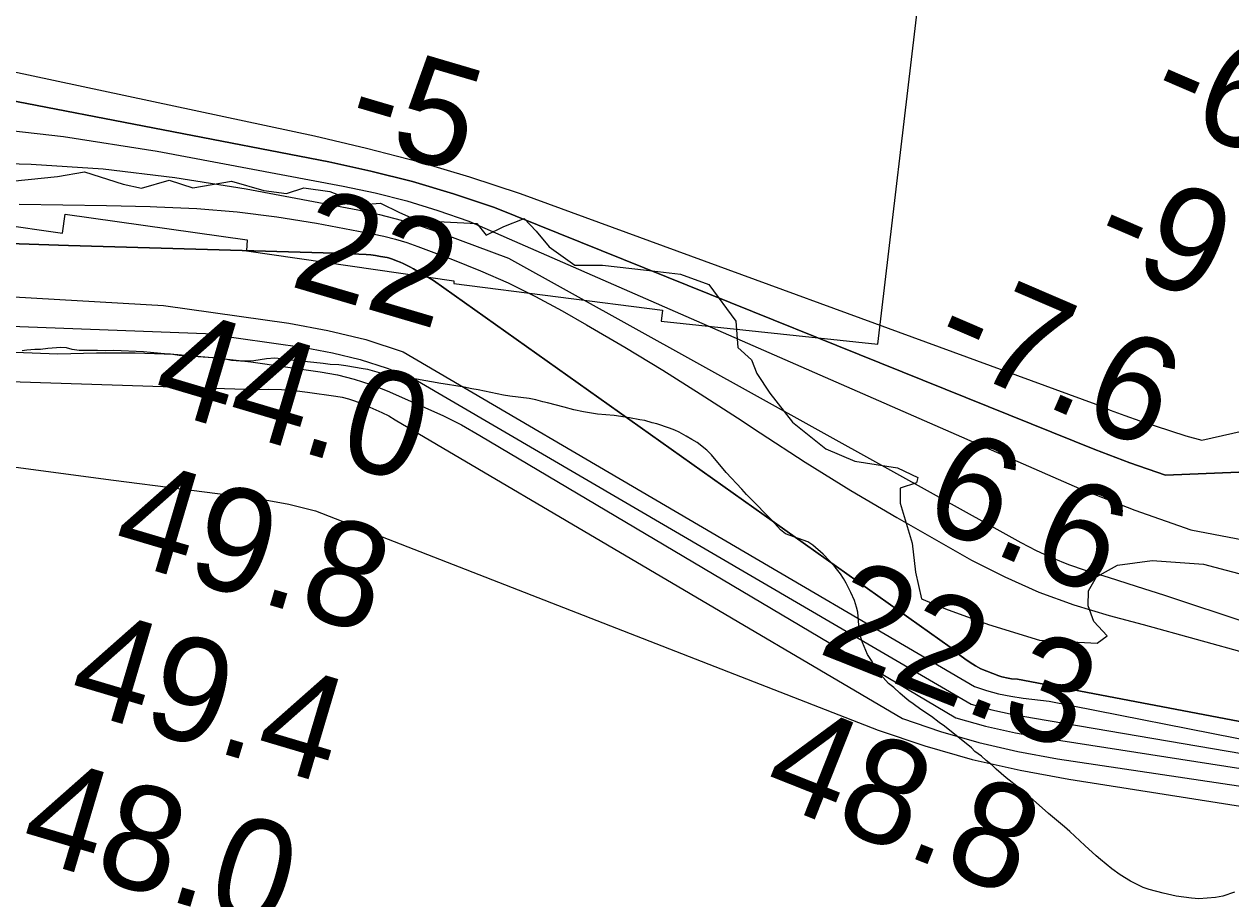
# Model space of a CAD drawing. Extents: x 3192986 to 3230865, y 867483 to 892886.
# Drawn here: x 3211255 to 3212029, y 876501 to 877062 of the extents above; entities that cross this region are included whole.
import ezdxf

# ---------------------------------------------------------------- set-up
doc = ezdxf.new("R2010")
doc.units = 0
for name, color, linetype in [('V-RIVR-EDGE', 7, 'Continuous'), ('V-RIVR-RANG', 7, 'Continuous'), ('V-RRAP-RVMT', 7, 'Continuous'), ('V-SITE-VEGE', 7, 'Continuous'), ('V-TOPO-DPTH', 7, 'Continuous'), ('V-TOPO-MAJR', 7, 'Continuous'), ('V-TOPO-MINR', 7, 'Continuous'), ('V-TOPO-WATR', 7, 'Continuous')]:
    doc.layers.add(name, color=color, linetype=linetype)

msp = doc.modelspace()

# ---------------------------------------------------------------- linework, layer by layer
at = {"layer": 'V-RIVR-EDGE'}
for points in [[(3211238.86, 876960.41), (3211276.68, 876964.23), (3211294.08, 876967.23), (3211318.84, 876959.35), (3211330.57, 876956.71), (3211348.4, 876961.88), (3211363.6, 876957.06), (3211388.39, 876961.35), (3211409.24, 876955.21), (3211423.58, 876953.44), (3211434.89, 876956.89), (3211451.4, 876954.67), (3211473.12, 876946.36), (3211483.98, 876947.2)], [(3211483.98, 876947.2), (3211496.14, 876941.09), (3211509.17, 876935.4), (3211520.47, 876935.37), (3211545.68, 876934.01), (3211551.74, 876926.6), (3211563.06, 876932.23), (3211576.11, 876937.41), (3211583.92, 876929.13), (3211592.15, 876919.11)], [(3211592.15, 876919.11), (3211608.64, 876907.34), (3211626.46, 876907.29), (3211654.71, 876904.18), (3211676.43, 876901.52), (3211694.67, 876894.95), (3211712, 876871.44), (3211713.27, 876854.48), (3211721.94, 876846.64), (3211725.4, 876837.93), (3211733.62, 876825.31), (3211748.36, 876806.58), (3211769.61, 876789.58), (3211788.28, 876781.71), (3211815.66, 876777.29), (3211828.68, 876771.17), (3211827.81, 876767.7), (3211817.37, 876764.25), (3211817.34, 876754.68), (3211825.1, 876729.02), (3211827.23, 876710.32), (3211831.1, 876693.36), (3211846.3, 876686.8), (3211874.09, 876676.74), (3211906.67, 876666.66), (3211943.61, 876664.83), (3211950.14, 876669.59), (3211941.47, 876678.74), (3211938.02, 876688.75), (3211938.04, 876698.31), (3211943.28, 876707.43), (3211956.78, 876714.78), (3211978.95, 876717.77), (3212011.98, 876715.52), (3212045, 876706.74)]]:
    msp.add_lwpolyline(points, dxfattribs=at)
at = {"layer": 'V-RRAP-RVMT'}
for p, q in [((3211802.91, 876856.61), (3211858.11, 877323.04)), ((3211151.98, 876946.18), (3211279.92, 876927.85)), ((3211279.92, 876927.85), (3211281.74, 876940.14)), ((3211281.74, 876940.14), (3211398.45, 876923.55)), ((3211398.45, 876923.55), (3211397.97, 876916.53)), ((3211397.97, 876916.53), (3211531.11, 876897.22)), ((3211531.11, 876897.22), (3211530.92, 876895.53)), ((3211530.92, 876895.53), (3211664.86, 876878.49)), ((3211664.86, 876878.49), (3211664.12, 876871.36)), ((3211664.12, 876871.36), (3211802.91, 876856.61))]:
    msp.add_line(p, q, dxfattribs=at)
at = {"layer": 'V-SITE-VEGE'}
for p, q in [((3211270.67, 876853.85), (3211265.92, 876853.25)), ((3211278.99, 876854.44), (3211270.67, 876853.85)), ((3211282.55, 876854.24), (3211278.99, 876854.44)), ((3211286.12, 876853.25), (3211282.55, 876854.24)), ((3211257.2, 876852.86), (3211254.03, 876852.46)), ((3211262.15, 876853.25), (3211257.2, 876852.86)), ((3211265.92, 876853.25), (3211262.15, 876853.25)), ((3211290.67, 876852.66), (3211286.12, 876853.25)), ((3211302.36, 876852.65), (3211290.67, 876852.66)), ((3211307.31, 876852.46), (3211302.36, 876852.65)), ((3211312.85, 876852.65), (3211307.31, 876852.46)), ((3211331.86, 876851.86), (3211312.85, 876852.65)), ((3211345.33, 876850.47), (3211331.86, 876851.86)), ((3211349.29, 876850.27), (3211345.33, 876850.47)), ((3211354.84, 876849.48), (3211349.29, 876850.27)), ((3211359, 876849.28), (3211354.84, 876849.48)), ((3211362.36, 876848.88), (3211359, 876849.28)), ((3211367.12, 876848.49), (3211362.36, 876848.88)), ((3211376.62, 876847.89), (3211367.12, 876848.49)), ((3211384.35, 876847.1), (3211376.62, 876847.89)), ((3211388.5, 876846.3), (3211384.35, 876847.1)), ((3211394.25, 876845.71), (3211388.5, 876846.3)), ((3211410.88, 876847.29), (3211402.76, 876845.9)), ((3211416.23, 876847.69), (3211410.88, 876847.29)), ((3211420.19, 876847.29), (3211416.23, 876847.69)), ((3211428.11, 876846.3), (3211420.19, 876847.29)), ((3211431.68, 876846.1), (3211428.11, 876846.3)), ((3211399.2, 876845.71), (3211394.25, 876845.71)), ((3211402.76, 876845.9), (3211399.2, 876845.71)), ((3211437.22, 876845.31), (3211431.68, 876846.1)), ((3211447.13, 876844.32), (3211437.22, 876845.31)), ((3211451.68, 876843.72), (3211447.13, 876844.32)), ((3211457.23, 876843.32), (3211451.68, 876843.72)), ((3211461.78, 876842.73), (3211457.23, 876843.32)), ((3211472.87, 876840.94), (3211461.78, 876842.73)), ((3211475.84, 876840.35), (3211472.87, 876840.94)), ((3211483.37, 876838.37), (3211475.84, 876840.35)), ((3211489.51, 876837.18), (3211483.37, 876838.37)), ((3211494.66, 876835.99), (3211489.51, 876837.18)), ((3211501.98, 876834.8), (3211494.66, 876835.99)), ((3211507.13, 876834.2), (3211501.98, 876834.8)), ((3211522.58, 876831.43), (3211507.13, 876834.2)), ((3211526.94, 876830.84), (3211522.58, 876831.43)), ((3211537.63, 876829.05), (3211526.94, 876830.84)), ((3211542.58, 876828.06), (3211537.63, 876829.05)), ((3211546.54, 876827.46), (3211542.58, 876828.06)), ((3211562.98, 876823.9), (3211546.54, 876827.46)), ((3211566.94, 876823.3), (3211562.98, 876823.9)), ((3211579.42, 876821.72), (3211566.94, 876823.3)), ((3211583.58, 876820.92), (3211579.42, 876821.72)), ((3211588.13, 876819.74), (3211583.58, 876820.92)), ((3211591.1, 876819.14), (3211588.13, 876819.74)), ((3211601.79, 876816.17), (3211591.1, 876819.14)), ((3211607.93, 876814.58), (3211601.79, 876816.17)), ((3211614.27, 876813.2), (3211607.93, 876814.58)), ((3211623.18, 876811.81), (3211614.27, 876813.2)), ((3211633.88, 876810.82), (3211623.18, 876811.81)), ((3211643.78, 876809.43), (3211633.88, 876810.82)), ((3211650.31, 876808.04), (3211643.78, 876809.43)), ((3211653.48, 876807.64), (3211650.31, 876808.04)), ((3211658.24, 876806.26), (3211653.48, 876807.64)), ((3211661.21, 876805.66), (3211658.24, 876806.26)), ((3211669.33, 876802.89), (3211661.21, 876805.66)), ((3211672.69, 876801.5), (3211669.33, 876802.89)), ((3211675.66, 876800.12), (3211672.69, 876801.5)), ((3211680.02, 876797.74), (3211675.66, 876800.12)), ((3211683.59, 876795.56), (3211680.02, 876797.74)), ((3211687.15, 876793.58), (3211683.59, 876795.56)), ((3211693.29, 876788.62), (3211687.15, 876793.58)), ((3211696.26, 876785.65), (3211693.29, 876788.62)), ((3211705.76, 876774.36), (3211696.26, 876785.65)), ((3211715.86, 876763.67), (3211705.76, 876774.36)), ((3211718.83, 876760.3), (3211715.86, 876763.67)), ((3211726.95, 876752.18), (3211718.83, 876760.3)), ((3211728.93, 876749.8), (3211726.95, 876752.18)), ((3211735.07, 876743.66), (3211728.93, 876749.8)), ((3211740.61, 876737.52), (3211735.07, 876743.66)), ((3211743.78, 876734.95), (3211740.61, 876737.52)), ((3211758.04, 876729.8), (3211743.78, 876734.95)), ((3211761.41, 876727.62), (3211758.04, 876729.8)), ((3211767.94, 876721.87), (3211761.41, 876727.62)), ((3211772.1, 876717.71), (3211767.94, 876721.87)), ((3211775.66, 876713.55), (3211772.1, 876717.71)), ((3211779.03, 876709.39), (3211775.66, 876713.55)), ((3211781.01, 876706.42), (3211779.03, 876709.39)), ((3211782.79, 876703.25), (3211781.01, 876706.42)), ((3211785.76, 876697.31), (3211782.79, 876703.25)), ((3211787.94, 876692.16), (3211785.76, 876697.31)), ((3211789.32, 876688), (3211787.94, 876692.16)), ((3211790.12, 876684.64), (3211789.32, 876688)), ((3211790.91, 876676.32), (3211790.12, 876684.64)), ((3211791.3, 876672.95), (3211790.91, 876676.32)), ((3211791.9, 876669.19), (3211791.3, 876672.95)), ((3211793.08, 876665.23), (3211791.9, 876669.19)), ((3211796.45, 876657.5), (3211793.08, 876665.23)), ((3211798.83, 876653.74), (3211796.45, 876657.5)), ((3211801, 876649.78), (3211798.83, 876653.74)), ((3211802.79, 876646.81), (3211801, 876649.78)), ((3211809.91, 876638.88), (3211802.79, 876646.81)), ((3211813.28, 876636.31), (3211809.91, 876638.88)), ((3211817.04, 876632.74), (3211813.28, 876636.31)), ((3211820.41, 876629.97), (3211817.04, 876632.74)), ((3211822.79, 876627.79), (3211820.41, 876629.97)), ((3211825.75, 876625.81), (3211822.79, 876627.79)), ((3211830.51, 876622.24), (3211825.75, 876625.81)), ((3211837.44, 876617.69), (3211830.51, 876622.24)), ((3211842.39, 876613.93), (3211837.44, 876617.69)), ((3211845.76, 876611.55), (3211842.39, 876613.93)), ((3211863.18, 876597.68), (3211845.76, 876611.55)), ((3211865.16, 876595.31), (3211863.18, 876597.68)), ((3211869.52, 876592.33), (3211865.16, 876595.31)), ((3211872.49, 876589.56), (3211869.52, 876592.33)), ((3211876.25, 876586.59), (3211872.49, 876589.56)), ((3211878.83, 876584.01), (3211876.25, 876586.59)), ((3211882.19, 876581.24), (3211878.83, 876584.01)), ((3211885.36, 876578.47), (3211882.19, 876581.24)), ((3211894.07, 876571.54), (3211885.36, 876578.47)), ((3211900.61, 876565.99), (3211894.07, 876571.54)), ((3211912.49, 876555.49), (3211900.61, 876565.99)), ((3211922.79, 876546.97), (3211912.49, 876555.49)), ((3211926.15, 876544), (3211922.79, 876546.97)), ((3211935.85, 876535.09), (3211926.15, 876544)), ((3211942.98, 876528.35), (3211935.85, 876535.09)), ((3211945.76, 876525.98), (3211942.98, 876528.35)), ((3211953.08, 876520.04), (3211945.76, 876525.98)), ((3211958.43, 876516.27), (3211953.08, 876520.04)), ((3211965.16, 876512.11), (3211958.43, 876516.27)), ((3211973.28, 876508.15), (3211965.16, 876512.11)), ((3211977.04, 876506.76), (3211973.28, 876508.15)), ((3211985.96, 876504.38), (3211977.04, 876506.76)), ((3211994.47, 876502.6), (3211985.96, 876504.38)), ((3211999.23, 876501.81), (3211994.47, 876502.6)), ((3212004.18, 876501.21), (3211999.23, 876501.81)), ((3212008.93, 876500.81), (3212004.18, 876501.21)), ((3212019.63, 876501.61), (3212008.93, 876500.81)), ((3212024.38, 876502.6), (3212019.63, 876501.61)), ((3212031.7, 876504.97), (3212024.38, 876502.6))]:
    msp.add_line(p, q, dxfattribs=at)
at = {"layer": 'V-TOPO-DPTH'}
for points in [[(3212443.27, 876791.14), (3211987.42, 876772.56), (3211964.69, 876780.52), (3211942.18, 876789.03), (3211557.05, 876944.31), (3211530.88, 876953.11), (3211504.48, 876961.08), (3211477.73, 876967.78), (3211450.75, 876973.65), (3211238.05, 877014.67), (3211180.69, 877024.33), (3211123.13, 877032.17), (3211065.25, 877037.27), (3211007.18, 877040.56), (3210959.97, 877042.11), (3210925.35, 877043.39), (3210890.74, 877044.88), (3210856.14, 877046.65), (3210821.55, 877048.63), (3210788.88, 877050.63), (3210738.04, 877054.48), (3210687.3, 877059.28)], [(3212443.27, 876791.14), (3211987.42, 876772.56), (3211964.69, 876780.52), (3211942.18, 876789.03), (3211557.05, 876944.31), (3211530.88, 876953.11), (3211504.48, 876961.08), (3211477.73, 876967.78), (3211450.75, 876973.65), (3211238.05, 877014.67), (3211180.69, 877024.33), (3211123.13, 877032.17), (3211065.25, 877037.27), (3211007.18, 877040.56), (3210959.97, 877042.11), (3210925.35, 877043.39), (3210890.74, 877044.88), (3210856.14, 877046.65), (3210821.55, 877048.63), (3210788.88, 877050.63), (3210738.04, 877054.48), (3210687.3, 877059.28)], [(3211213.53, 876973.56), (3211259.9, 876972.21), (3211306.11, 876969.16), (3211352.08, 876963.56), (3211397.89, 876956.25), (3211469.44, 876942.8), (3211483.38, 876939.8), (3211497.18, 876936.33), (3211510.78, 876932.15), (3211524.25, 876927.5), (3211566.05, 876911.83), (3211885.15, 876734.73), (3211894.65, 876729.43), (3211904.66, 876724.26), (3211914.84, 876719.5), (3211925.31, 876715.39), (3211935.95, 876711.69), (3211950.65, 876707.1), (3211968.76, 876701.38), (3211986.85, 876695.6), (3212004.91, 876689.71), (3212022.95, 876683.76), (3212330.31, 876581.36)], [(3211213.53, 876973.56), (3211259.9, 876972.21), (3211306.11, 876969.16), (3211352.08, 876963.56), (3211397.89, 876956.25), (3211469.44, 876942.8), (3211483.38, 876939.8), (3211497.18, 876936.33), (3211510.78, 876932.15), (3211524.25, 876927.5), (3211566.05, 876911.83), (3211885.15, 876734.73), (3211894.65, 876729.43), (3211904.66, 876724.26), (3211914.84, 876719.5), (3211925.31, 876715.39), (3211935.95, 876711.69), (3211950.65, 876707.1), (3211968.76, 876701.38), (3211986.85, 876695.6), (3212004.91, 876689.71), (3212022.95, 876683.76), (3212330.31, 876581.36)], [(3212318.24, 876560.75), (3211892.55, 876641.66), (3211888.71, 876642.04), (3211886.62, 876642.33), (3211882.52, 876643.28), (3211880.52, 876643.95), (3211872.85, 876646.84), (3211869.14, 876648.43), (3211865.56, 876650.23), (3211862.15, 876652.35), (3211858.85, 876654.68), (3211855.66, 876657.19), (3211852.49, 876659.71), (3211849.33, 876662.26), (3211517.88, 876897.44), (3211514.74, 876899.39), (3211511.57, 876901.3), (3211508.37, 876903.16), (3211505.16, 876904.99), (3211502.77, 876906.32), (3211498.62, 876908.43), (3211496.49, 876909.36), (3211494.33, 876910.23), (3211491.67, 876911.23), (3211489.06, 876912.01), (3211488.17, 876912.2), (3211483.88, 876913.01), (3211480.83, 876913.51), (3211477.78, 876913.93), (3211474.7, 876914.21), (3211470.08, 876914.47), (3211466.22, 876914.62), (3211462.36, 876914.76), (3211458.5, 876914.89), (3211454.64, 876915.01), (3211283.91, 876920.01), (3211214.13, 876922.26)]]:
    msp.add_lwpolyline(points, dxfattribs=at)
at = {"layer": 'V-TOPO-MAJR'}
msp.add_lwpolyline([(3210896.64, 876865.34), (3211277.01, 876850.56), (3211301.86, 876851.13), (3211326.68, 876851.06), (3211351.45, 876850.2), (3211376.15, 876848.12), (3211400.8, 876845.24), (3211445.28, 876838.95), (3211456.31, 876836.92), (3211467.16, 876834.3), (3211477.77, 876830.8), (3211488.2, 876826.71), (3211523.88, 876811), (3211536.04, 876804.94), (3211547.73, 876798.16), (3211853.01, 876617.03), (3211872.01, 876611.5), (3211891.33, 876607.24), (3211910.87, 876603.83), (3212225.59, 876554.82)], dxfattribs=at)
at = {"layer": 'V-TOPO-MINR'}
for points in [[(3210703, 877115.65), (3210769.99, 877110.35), (3210874.99, 877102.43), (3210889.48, 877101.22), (3210903.96, 877099.86), (3210918.42, 877098.26), (3210932.85, 877096.51), (3210947.25, 877094.47), (3210961.61, 877092.19), (3210975.9, 877089.57), (3210990.16, 877086.71), (3211441.67, 876990.34), (3211475.07, 876982.54), (3211508.24, 876973.91), (3211541.06, 876964.01), (3211573.64, 876953.28), (3211942.84, 876818.09), (3211952.12, 876814.33), (3211961.51, 876810.86), (3211970.98, 876807.58), (3212000.65, 876797.8), (3212010.79, 876795.03), (3212548.58, 876916.6)], [(3210687.3, 877059.28), (3210738.04, 877054.48), (3210788.88, 877050.63), (3210821.55, 877048.63), (3210856.14, 877046.65), (3210890.74, 877044.88), (3210925.35, 877043.39), (3210959.97, 877042.11), (3211007.18, 877040.56), (3211065.25, 877037.27), (3211123.13, 877032.17), (3211180.69, 877024.33), (3211238.05, 877014.67), (3211450.75, 876973.65), (3211477.73, 876967.78), (3211504.48, 876961.08), (3211530.88, 876953.11), (3211557.05, 876944.31), (3211942.18, 876789.03), (3211964.69, 876780.52), (3211987.42, 876772.56), (3212443.27, 876791.14)], [(3211220.35, 876996.85), (3211280.65, 876989.93), (3211340.74, 876980.54), (3211460.07, 876958.1), (3211480.53, 876953.7), (3211500.8, 876948.61), (3211520.78, 876942.49), (3211540.57, 876935.67), (3211932.35, 876763.97), (3211967.89, 876750.23), (3212003.84, 876737.51), (3212388.49, 876664.03)], [(3211252.1, 876946.47), (3211280.11, 876946.05), (3211308.13, 876945.55), (3211336.14, 876944.99), (3211340.49, 876944.9), (3211366.26, 876943.71), (3211391.94, 876941.68), (3211417.49, 876938.38), (3211442.95, 876934.24), (3211478.81, 876927.5), (3211486.22, 876925.91), (3211493.56, 876924.06), (3211500.8, 876921.84), (3211507.96, 876919.36), (3211530.19, 876911.03), (3211548.21, 876903.77), (3211565.97, 876895.95), (3211583.32, 876887.27), (3211600.41, 876878.03), (3211616.06, 876869.07), (3211640.63, 876854.69), (3211665.01, 876839.99), (3211689.1, 876824.83), (3211712.99, 876809.35), (3211727.6, 876799.69), (3211756.48, 876781.06), (3211785.64, 876762.87), (3211815.19, 876745.36), (3211845.02, 876728.28), (3211863.17, 876718.17), (3211884.47, 876707.33), (3211906.21, 876697.59), (3211928.62, 876689.5), (3211951.47, 876682.52), (3211973.27, 876676.74), (3212007.3, 876667.49), (3212041.24, 876657.96)], [(3211214.13, 876922.26), (3211283.91, 876920.01), (3211454.64, 876915.01), (3211458.5, 876914.89), (3211462.36, 876914.76), (3211466.22, 876914.62), (3211470.08, 876914.47), (3211474.7, 876914.21), (3211477.78, 876913.93), (3211480.83, 876913.51), (3211483.88, 876913.01), (3211488.17, 876912.2), (3211489.06, 876912.01), (3211491.67, 876911.23), (3211494.33, 876910.23), (3211496.49, 876909.36), (3211498.62, 876908.43), (3211502.77, 876906.32), (3211505.16, 876904.99), (3211508.37, 876903.16), (3211511.57, 876901.3), (3211514.74, 876899.39), (3211517.88, 876897.44), (3211849.33, 876662.26), (3211852.49, 876659.71), (3211855.66, 876657.19), (3211858.85, 876654.68), (3211862.15, 876652.35), (3211865.56, 876650.23), (3211869.14, 876648.43), (3211872.85, 876646.84), (3211880.52, 876643.95), (3211882.52, 876643.28), (3211886.62, 876642.33), (3211888.71, 876642.04), (3211892.55, 876641.66), (3212318.24, 876560.75)], [(3210707.05, 876914.76), (3210756.05, 876906.58), (3210826.93, 876894.92), (3210840.53, 876892.77), (3210854.14, 876890.74), (3210867.78, 876888.89), (3210881.43, 876887.16), (3210921.46, 876882.35), (3210951.57, 876879.3), (3211371.74, 876863.5), (3211435.27, 876854.5), (3211453.21, 876851.2), (3211470.89, 876846.94), (3211488.15, 876841.24), (3211505.14, 876834.58), (3211862.85, 876625.8), (3211876.2, 876621.97), (3211889.78, 876619.08), (3211903.51, 876616.81), (3212256.11, 876556.68)], [(3210942.05, 876904.73), (3211344.69, 876881.47), (3211425.25, 876870.07), (3211450.12, 876865.49), (3211474.62, 876859.59), (3211498.54, 876851.69), (3211865.09, 876637.1), (3211872.69, 876634.55), (3211880.38, 876632.39), (3211888.21, 876630.79), (3211896.13, 876629.58), (3211912.87, 876627.64), (3212316.44, 876548.13)], [(3210698.23, 876853), (3210745.55, 876846.02), (3210753.33, 876844.85), (3210796.76, 876838.45), (3210840.21, 876832.2), (3210883.69, 876826.18), (3210927.2, 876820.32), (3211182.4, 876786.62), (3211225.85, 876780.9), (3211269.29, 876775.19), (3211312.74, 876769.51), (3211356.19, 876763.85), (3211407.63, 876757.17), (3211425.12, 876754.04), (3211442.29, 876749.84), (3211803.11, 876608.98), (3211833.18, 876599.04), (3211863.55, 876590.29), (3211894.38, 876583.31), (3211925.52, 876577.51), (3212138.96, 876544.1)], [(3210911.86, 876843.53), (3211403.61, 876827.64), (3211412.02, 876827.75), (3211420.41, 876827.56), (3211428.78, 876826.91), (3211437.13, 876825.96), (3211455.3, 876823.39), (3211459.4, 876822.64), (3211463.44, 876821.66), (3211467.38, 876820.36), (3211471.26, 876818.84), (3211484.88, 876812.84), (3211489.22, 876810.67), (3211493.39, 876808.22), (3211818.8, 876616.55), (3211843.17, 876608.25), (3211867.82, 876601), (3211892.87, 876595.33), (3211918.2, 876590.72), (3212063.01, 876569.1)]]:
    msp.add_lwpolyline(points, dxfattribs=at)
at = {"layer": 'V-TOPO-WATR'}
msp.add_lwpolyline([(3211213.53, 876973.56), (3211259.9, 876972.21), (3211306.11, 876969.16), (3211352.08, 876963.56), (3211397.89, 876956.25), (3211469.44, 876942.8), (3211483.38, 876939.8), (3211497.18, 876936.33), (3211510.78, 876932.15), (3211524.25, 876927.5), (3211566.05, 876911.83), (3211885.15, 876734.73), (3211894.65, 876729.43), (3211904.66, 876724.26), (3211914.84, 876719.5), (3211925.31, 876715.39), (3211935.95, 876711.69), (3211950.65, 876707.1), (3211968.76, 876701.38), (3211986.85, 876695.6), (3212004.91, 876689.71), (3212022.95, 876683.76), (3212330.31, 876581.36)], dxfattribs=at)

# ---------------------------------------------------------------- texts
at = {"layer": 'V-RIVR-RANG'}
for s, rotation, p in [('-6', 336.72167, (3211973.97, 877007.34)), ('-5', 343.57306, (3211459.37, 876988.32)), ('22', 343.57306, (3211424.57, 876894.32)), ('-9', 336.72167, (3211937.59, 876914.18)), ('-7.6', 336.72167, (3211835.31, 876849.38)), ('44.0', 343.46833, (3211335.12, 876816.67)), ('6.6', 336.72167, (3211829.22, 876743.19)), ('49.8', 343.46833, (3211309.68, 876719.91)), ('22.3', 338.37833, (3211763.35, 876659)), ('49.4', 343.46833, (3211281.45, 876623.97)), ('48.8', 338.37833, (3211726.72, 876565.95)), ('48.0', 343.46833, (3211250.45, 876528.87))]:
    msp.add_text(s, height=67, rotation=rotation, dxfattribs=at).set_placement(p)

doc.saveas('drawing.dxf')
